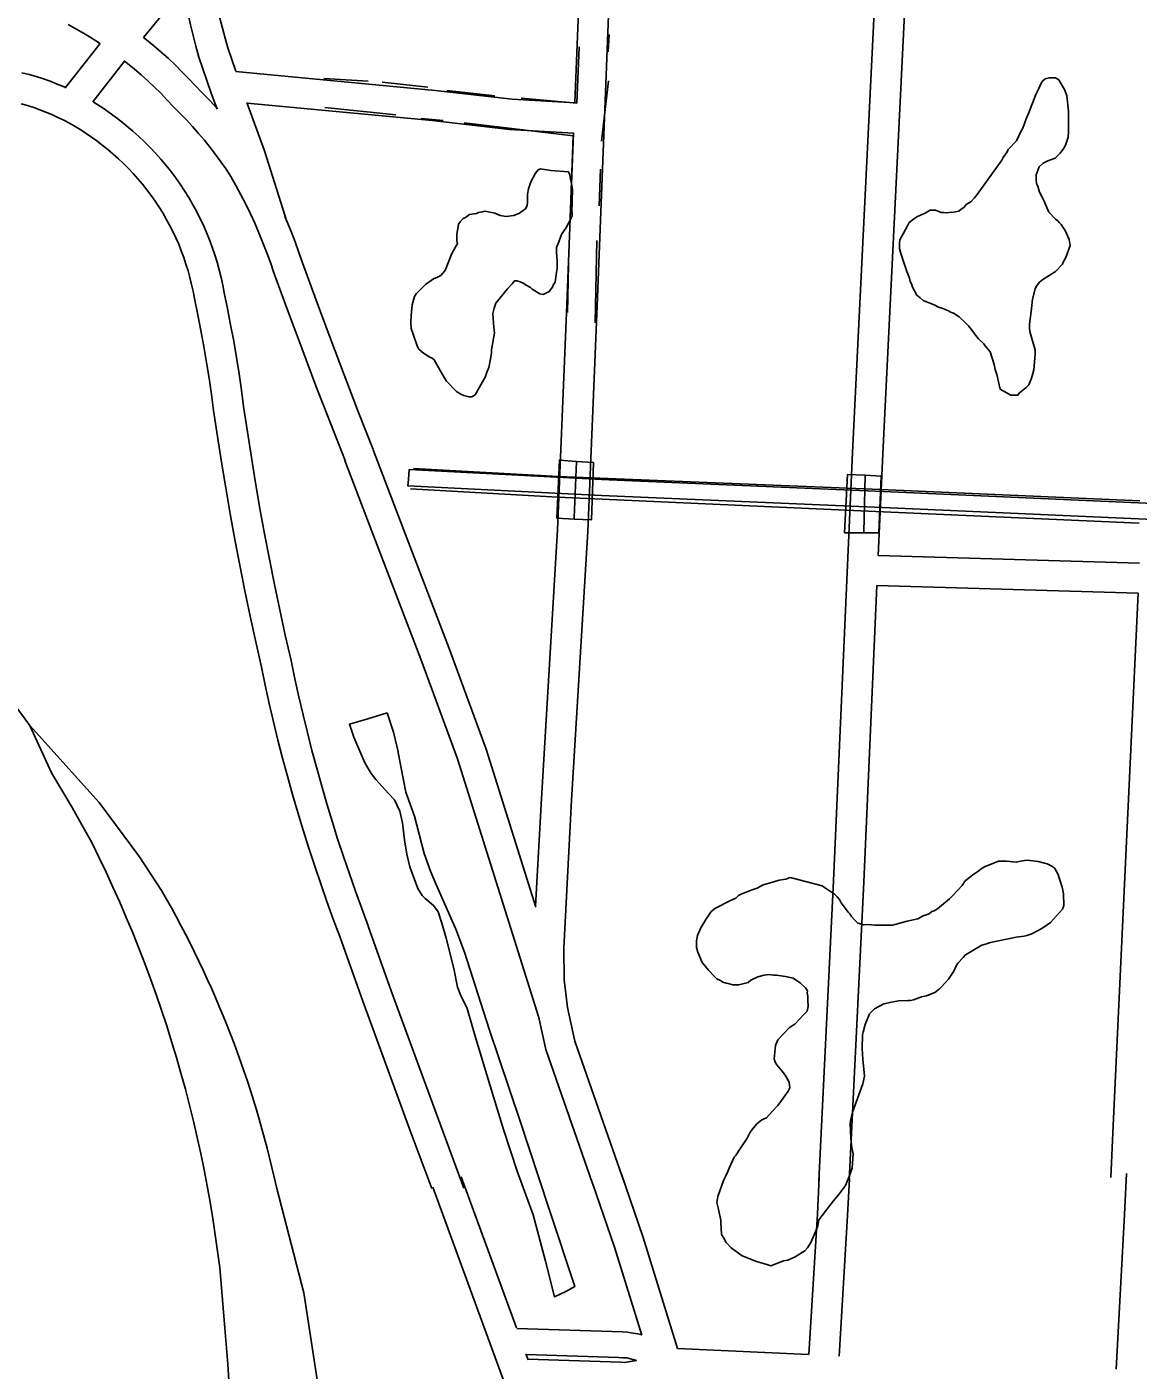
# Model space of a CAD drawing. Extents: x 3677843 to 3715951, y 511991 to 537744.
# Drawn here: x 3691160 to 3692261, y 523897 to 525227 of the extents above; entities that cross this region are included whole.
import ezdxf

# ---------------------------------------------------------------- set-up
doc = ezdxf.new("R2010")
doc.units = 0
for name, color, linetype in [('V-BRDG-OTLN', 7, 'Continuous'), ('V-ROAD-CNTR', 7, 'Continuous'), ('V-RRAP-FSHR', 7, 'Continuous'), ('V-SITE-VEGE', 7, 'Continuous'), ('V-TOPO-SHOR', 7, 'Continuous')]:
    doc.layers.add(name, color=color, linetype=linetype)

msp = doc.modelspace()

# ---------------------------------------------------------------- linework, layer by layer
at = {"layer": 'V-BRDG-OTLN'}
for points in [[(3691685.4, 524740.3), (3691687.9, 524797.9), (3691705, 524796.6), (3691721.6, 524795.5), (3691719.6, 524738.7), (3691702.6, 524739.5)], [(3691970.5, 524725.9), (3691973.5, 524783.7), (3691991, 524782.9), (3692006.7, 524782.1), (3692004.5, 524725.9), (3691989.4, 524725.9)]]:
    msp.add_lwpolyline(points, close=True, dxfattribs=at)
for points in [[(3691705, 524796.6), (3691702.7, 524740.9), (3691702.6, 524739.5)], [(3691991, 524782.9), (3691989.5, 524726.7), (3691989.4, 524725.9)]]:
    msp.add_lwpolyline(points, dxfattribs=at)
at = {"layer": 'V-ROAD-CNTR'}
for p, q in [((3691232.8, 525210.5), (3691198.6, 525166.8)), ((3691257.1, 525192.9), (3691225.7, 525152.7)), ((3691805.1, 523918.2), (3691934.9, 523912.4))]:
    msp.add_line(p, q, dxfattribs=at)
for points in [[(3691752.3, 524082), (3691703.3, 524222.4), (3691696.1, 524255.7), (3691692.8, 524283.4), (3691692.2, 524315), (3691700, 524461.2), (3691716.2, 524727.3), (3691725.3, 524950.8), (3691739.7, 525314.8), (3691751.1, 525501)], [(3691703.2, 525152), (3691709.7, 525316.3), (3691721.1, 525502.8)], [(3691945.1, 524084.3), (3691959.6, 524381.3), (3691978.3, 524805.5), (3692009.5, 525436.1)], [(3692003.8, 524703.6), (3692008.3, 524804.1), (3692039.5, 525434.4)], [(3691338.3, 525337.7), (3691338.7, 525327.3), (3691339.3, 525317), (3691340.1, 525306.7), (3691341.1, 525296.5), (3691342.4, 525286.3), (3691343.8, 525276.1), (3691345.4, 525265.9), (3691347.3, 525255.8), (3691349.3, 525245.7), (3691351.6, 525235.6), (3691354, 525225.6), (3691356.6, 525215.7), (3691359.4, 525206), (3691367.2, 525183.1)], [(3691314.9, 525269.6), (3691313, 525266), (3691309.4, 525259.9), (3691305.7, 525253.9), (3691301.5, 525247.6), (3691275.9, 525216.4)], [(3691314.6, 525269), (3691315.9, 525260.8), (3691317.8, 525250.1), (3691320, 525239.4), (3691322.3, 525228.8), (3691324.9, 525218.2), (3691327.7, 525207.7), (3691330.8, 525197), (3691342.7, 525162.1), (3691348.8, 525145.3)], [(3691201.1, 525229.2), (3691208.7, 525225.1), (3691216.3, 525220.7), (3691223.9, 525216.2), (3691231.4, 525211.4), (3691232.5, 525210.6)], [(3691275.7, 525216.5), (3691278.7, 525214.1), (3691286.1, 525208.1), (3691293.4, 525201.9), (3691300.5, 525195.5), (3691307.4, 525188.9), (3691314.2, 525182.2), (3691320.9, 525175.3), (3691327, 525168.7), (3691333.4, 525162.3), (3691340.2, 525155.4), (3691346.7, 525148.3), (3691349, 525145.7)], [(3691256.8, 525193.2), (3691260, 525190.7), (3691266.9, 525185.1), (3691273.6, 525179.3), (3691280.2, 525173.4), (3691286.6, 525167.3), (3691292.9, 525161.1), (3691299, 525154.7), (3691305.4, 525147.8), (3691312.1, 525141.2), (3691318.4, 525134.7), (3691324.5, 525128.1), (3691330.4, 525121.4), (3691336.2, 525114.6), (3691341.8, 525107.6), (3691347.2, 525100.5), (3691352.5, 525093.2), (3691357.6, 525085.9), (3691362.4, 525078.7), (3691367.4, 525069.9), (3691372.3, 525060.7), (3691377.1, 525051.4), (3691381.7, 525041.9), (3691386.1, 525032.4), (3691390.2, 525022.8), (3691394.2, 525013.1), (3691398, 525003.3), (3691401.6, 524993.5), (3691405.1, 524983.3), (3691418.8, 524945.8), (3691432.6, 524908.6), (3691446.7, 524871.4), (3691461, 524834.4), (3691475.5, 524797.4)], [(3691198.8, 525166.7), (3691197.1, 525167.5), (3691190.4, 525170.3), (3691183.5, 525173), (3691176.6, 525175.4), (3691169.6, 525177.6), (3691162.5, 525179.7), (3691155.4, 525181.5)], [(3691367.4, 525182.6), (3691564.8, 525163.9), (3691641, 525155.3), (3691703.7, 525151.7)], [(3691470.5, 524326.1), (3691463.9, 524343.4), (3691457.6, 524360.8), (3691451.4, 524378.3), (3691445.5, 524395.9), (3691439.7, 524413.6), (3691434.1, 524431.3), (3691428.7, 524449.1), (3691423.5, 524466.9), (3691418.5, 524484.8), (3691413.7, 524502.7), (3691409.1, 524520.7), (3691404.7, 524538.8), (3691400.5, 524556.9), (3691396.5, 524575), (3691392.7, 524593), (3691387, 524618), (3691381.5, 524643.3), (3691376.2, 524668.6), (3691371.2, 524694), (3691366.3, 524719.3), (3691361.7, 524744.8), (3691357.3, 524770.3), (3691353.1, 524795.8), (3691349.1, 524821.3), (3691345.3, 524847), (3691343.2, 524863), (3691340.9, 524878.9), (3691338.4, 524894.7), (3691335.7, 524910.5), (3691332.8, 524926.2), (3691329.7, 524941.9), (3691326.3, 524957.9), (3691325, 524965.1), (3691323.5, 524971.9), (3691321.8, 524978.7), (3691320, 524985.4), (3691317.9, 524992), (3691315.7, 524998.6), (3691313.3, 525005.1), (3691310.7, 525011.6), (3691307.9, 525018), (3691304.9, 525024.3), (3691301.7, 525030.5), (3691298.4, 525036.6), (3691294.9, 525042.6), (3691291.2, 525048.5), (3691287.4, 525054.3), (3691283.3, 525060), (3691279.2, 525065.6), (3691274.8, 525071), (3691270.3, 525076.4), (3691265.7, 525081.6), (3691260.9, 525086.6), (3691256, 525091.5), (3691250.9, 525096.3), (3691245.7, 525100.9), (3691240.4, 525105.4), (3691234.8, 525109.8), (3691229.6, 525113.9), (3691224.4, 525117.7), (3691219.1, 525121.4), (3691213.6, 525124.9), (3691208.1, 525128.2), (3691202.5, 525131.4), (3691196.8, 525134.4), (3691191, 525137.3), (3691185.1, 525140), (3691179.1, 525142.5), (3691173.1, 525144.8), (3691167, 525147), (3691160.8, 525148.9), (3691154.6, 525150.7)], [(3691498.5, 524336.6), (3691492.1, 524353.8), (3691485.8, 524370.9), (3691479.8, 524388.1), (3691473.9, 524405.4), (3691468.2, 524422.8), (3691462.8, 524440.2), (3691457.5, 524457.6), (3691452.4, 524475.1), (3691447.5, 524492.7), (3691442.7, 524510.3), (3691438.2, 524528), (3691433.9, 524545.7), (3691429.8, 524563.5), (3691425.8, 524581.3), (3691422, 524599.4), (3691416.3, 524624.5), (3691410.9, 524649.5), (3691405.6, 524674.6), (3691400.6, 524699.7), (3691395.8, 524724.9), (3691391.2, 524750), (3691386.8, 524775.3), (3691382.7, 524800.5), (3691378.8, 524825.8), (3691375, 524851.1), (3691372.9, 524867.2), (3691370.6, 524883.4), (3691368, 524899.6), (3691365.2, 524915.7), (3691362.2, 524931.8), (3691359.1, 524947.9), (3691355.7, 524963.7), (3691354.4, 524971), (3691352.7, 524978.6), (3691350.9, 524986.2), (3691348.8, 524993.8), (3691346.5, 525001.3), (3691344, 525008.7), (3691341.2, 525016), (3691338.3, 525023.3), (3691335.2, 525030.4), (3691331.8, 525037.5), (3691328.3, 525044.5), (3691324.5, 525051.3), (3691320.6, 525058.1), (3691316.4, 525064.7), (3691312.1, 525071.3), (3691307.6, 525077.7), (3691302.9, 525083.9), (3691298, 525090), (3691293, 525096), (3691287.8, 525101.9), (3691282.4, 525107.5), (3691276.9, 525113.1), (3691271.2, 525118.4), (3691265.3, 525123.6), (3691259.4, 525128.7), (3691253.3, 525133.4), (3691247.7, 525137.8), (3691241.8, 525142.2), (3691235.7, 525146.3), (3691229.5, 525150.3), (3691225.9, 525152.6)], [(3691378.3, 525151.9), (3691395.7, 525104.2), (3691417.9, 525034.1)], [(3691378.5, 525151.4), (3691561.7, 525134.1), (3691638.4, 525125.4), (3691702, 525121.8)], [(3691664.4, 524356.3), (3691670.1, 524462.9), (3691686.2, 524728.8), (3691695.3, 524952), (3691702, 525121.9)], [(3691415.9, 525039.1), (3691417.9, 525034.5), (3691422.1, 525024.2), (3691426.1, 525013.9), (3691429.9, 525003.4), (3691433.4, 524993.2), (3691446.9, 524956.2), (3691460.7, 524919.1), (3691474.7, 524882.2), (3691489, 524845.2), (3691503.4, 524808.4)], [(3691389.3, 525025.2), (3691389.3, 525025.1)], [(3691664.6, 524355.1), (3691615.4, 524511.8), (3691578.7, 524611.4), (3691538, 524717.3), (3691503.5, 524808.2)], [(3691667.1, 524246.9), (3691587, 524502.1), (3691550.7, 524600.9), (3691509.9, 524706.6), (3691475.4, 524797.6)], [(3692003.8, 524703.6), (3692262.6, 524696)], [(3691975.2, 524084.6), (3691989.6, 524379.9), (3692002.5, 524673.6)], [(3692002.5, 524673.6), (3692261.3, 524666)], [(3692234.2, 524087.6), (3692236.8, 524138.9), (3692261.3, 524666)], [(3691163.3, 524535.1), (3691080.9, 524646.4)], [(3691293.7, 524371.8), (3691272, 524405.2), (3691231.9, 524458.8), (3691163.3, 524535.1)], [(3691163.3, 524535.1), (3691184.8, 524488.3), (3691195, 524471.2), (3691205, 524454), (3691214.8, 524436.7), (3691224.5, 524419.2), (3691231.7, 524404.6), (3691238.8, 524389.8), (3691245.6, 524375), (3691252.3, 524360), (3691258.8, 524345), (3691265.1, 524329.9), (3691271.2, 524314.7), (3691277.1, 524299.4), (3691282.8, 524284.1), (3691288.3, 524268.7), (3691293.6, 524253.2), (3691298.8, 524237.7), (3691303.7, 524222.1), (3691308.4, 524206.4), (3691312.9, 524190.7), (3691317.3, 524174.9), (3691321.4, 524159.1), (3691325.3, 524143.2), (3691329, 524127.2), (3691332.5, 524111.3), (3691335.8, 524095.2), (3691338.9, 524079.2), (3691341.8, 524063.1), (3691344.5, 524046.9), (3691347, 524030.8), (3691349.3, 524014.6), (3691351.4, 523998.3), (3691354.2, 523966.4), (3691356.9, 523934.5), (3691359.3, 523902.5), (3691361.5, 523870.5)], [(3691498.6, 524336.4), (3691521.3, 524272.4), (3691568, 524145.1), (3691593.4, 524076.9)], [(3691470.4, 524326.3), (3691493.1, 524262.2), (3691539.8, 524134.7), (3691561.5, 524076.6)], [(3691720.6, 524081.7), (3691674.4, 524214.3), (3691667.2, 524247.2)], [(3691590.6, 524088.1), (3691645.4, 523938.5)], [(3691769.5, 523931.5), (3691742.4, 524018.6), (3691720.6, 524082)], [(3691805.1, 523918.2), (3691770.9, 524028), (3691749, 524091.7)], [(3691945.4, 524087.6), (3691943.6, 524051.6), (3691935.2, 523912.3)], [(3691975.3, 524086.1), (3691973.5, 524049.9), (3691965.2, 523910.5)], [(3692250, 524091.6), (3692248, 524051), (3692239.6, 523897.6)], [(3691484.2, 523289.1), (3691469.1, 523568.2), (3691450.8, 523868), (3691434.7, 523973.2), (3691407.5, 524078.1)], [(3691562.4, 524077.8), (3691682.4, 523750.4), (3691807.9, 523383.4), (3691987.7, 522855), (3692028.2, 522735.6), (3692038, 522713.8)], [(3691645.6, 523938), (3691750.5, 523934.6), (3691755.5, 523934.2), (3691760.6, 523933.5), (3691765.7, 523932.6), (3691769.5, 523931.7)], [(3691654.8, 523912.9), (3691656.9, 523907.1)], [(3691656.7, 523907.6), (3691748.9, 523904.6), (3691752.5, 523904.3), (3691764.3, 523906.2), (3691754.6, 523908.9), (3691750.9, 523909), (3691746.6, 523909.2), (3691655, 523912.2)]]:
    msp.add_lwpolyline(points, dxfattribs=at)
msp.add_arc((3690407.6, 523859.4), 1023.6, 12.3359, 30.0399, dxfattribs=at)
at = {"layer": 'V-RRAP-FSHR'}
for p, q in [((3691687.2, 524781.8), (3691543.4, 524789.6)), ((3691687.2, 524781.8), (3692006.1, 524768.9)), ((3691540.3, 524769.6), (3691686.3, 524761.2)), ((3691971.7, 524748.3), (3691686.3, 524761.2)), ((3692263.2, 524757.6), (3692006.1, 524768.9)), ((3691971.7, 524748.3), (3692262.3, 524735.5))]:
    msp.add_line(p, q, dxfattribs=at)
at = {"layer": 'V-SITE-VEGE'}
for points in [[(3692126.2, 525094.9), (3692127.8, 525097.7), (3692131.6, 525103.2), (3692132.7, 525105.4), (3692140.8, 525114.1), (3692145.6, 525124), (3692147.2, 525126.7), (3692148.8, 525131.1), (3692150.4, 525136), (3692152.6, 525141), (3692160, 525160.1), (3692162.7, 525165.1), (3692165.4, 525171.1), (3692166.5, 525173.3), (3692169.2, 525175.5), (3692173.5, 525176.6), (3692179.5, 525176.6), (3692182.8, 525174.5), (3692188.9, 525164.2), (3692190.6, 525158.7), (3692192.4, 525143.5), (3692192.5, 525122.8), (3692192, 525117.8), (3692189.4, 525109.6), (3692187.8, 525106.9)], [(3692187.8, 525106.9), (3692184, 525102), (3692179.1, 525097), (3692172, 525094.2), (3692167.2, 525092), (3692163.4, 525088.2), (3692160.2, 525080.5), (3692160.2, 525075.6), (3692160.8, 525071.8), (3692161.9, 525069.1), (3692163.6, 525063.1), (3692166.3, 525058.2), (3692168, 525054.9), (3692170.8, 525047.9), (3692173, 525043.5), (3692179.6, 525036.5), (3692181.8, 525034.9), (3692183.5, 525032.7), (3692185.1, 525031.1), (3692187.9, 525027.3), (3692189, 525025.1), (3692192.9, 525016.4), (3692194, 525010.4), (3692189.7, 524998.4), (3692187.1, 524994), (3692186.5, 524991.8), (3692179.5, 524984.7), (3692167, 524976.9), (3692163.8, 524974.2), (3692160.5, 524969.8), (3692159.5, 524967.6), (3692156.8, 524957.2), (3692155.8, 524947.9), (3692155.3, 524945.2), (3692153.7, 524932.6), (3692153.8, 524928.3), (3692154.4, 524923.9), (3692159.4, 524907), (3692159.4, 524902.7), (3692157.9, 524887.4), (3692156.9, 524883.6), (3692155.8, 524879.2), (3692153.1, 524872.6), (3692150.4, 524869.9), (3692143.9, 524864.4), (3692142.3, 524862.2), (3692135.2, 524862.1), (3692124.8, 524868), (3692121.4, 524882.7), (3692119.7, 524887.6), (3692118.6, 524892.5), (3692114.7, 524905), (3692109.7, 524911), (3692108.6, 524913.2), (3692103.1, 524918), (3692099.3, 524922.9), (3692097.1, 524926.2), (3692093.2, 524931), (3692090.5, 524933.7), (3692083.9, 524939.7), (3692078.4, 524943.5), (3692075.6, 524944.5), (3692073.5, 524945.6), (3692066.9, 524948.3), (3692063.6, 524949.3), (3692059.2, 524951.5), (3692048.3, 524955.8), (3692045.5, 524958.5), (3692042.2, 524961.2), (3692037.8, 524969.3), (3692036.7, 524972.6), (3692035.6, 524974.7), (3692035, 524978), (3692033.3, 524982.4), (3692032.2, 524984.5), (3692026.1, 525002.5), (3692024.9, 525007.4), (3692024.9, 525012.8), (3692025.4, 525016.1), (3692028.6, 525022.1), (3692032.9, 525029.8), (3692034.6, 525033.1), (3692040, 525037.5), (3692042.7, 525039.2), (3692050.3, 525042.5), (3692053, 525044.2), (3692055.2, 525045.3), (3692060.6, 525045.3), (3692066.1, 525043.2), (3692068.8, 525043.2), (3692071.6, 525042.7), (3692074.3, 525043.2), (3692078.7, 525043.3), (3692083.6, 525044.4), (3692085.7, 525046.1), (3692089, 525048.3), (3692091.1, 525051), (3692095.5, 525053.8), (3692099.3, 525057.6), (3692102, 525060.9), (3692126.2, 525094.9)], [(3691679.6, 525084.7), (3691697.1, 525083.2), (3691698.2, 525080.5), (3691698.8, 525075.6), (3691699.9, 525071.8), (3691701, 525065.8), (3691700.6, 525054.9), (3691700.6, 525051.1), (3691700.1, 525045.6), (3691700.7, 525040.2), (3691699.1, 525036.3), (3691694.2, 525027.6), (3691690.5, 525022.1), (3691688.9, 525018.8), (3691687.3, 525013.9), (3691685.1, 525008.4), (3691685.2, 525003.5), (3691685.8, 524994.8), (3691685.8, 524987.7), (3691684.8, 524981.7), (3691683.8, 524974), (3691682.2, 524971.8), (3691681.1, 524969.1), (3691677.9, 524964.7), (3691671.9, 524961.9), (3691668.6, 524962.4), (3691660.9, 524967.3), (3691659.3, 524968.9), (3691654.9, 524971.1), (3691652.7, 524972.7), (3691648.9, 524974.3), (3691645.6, 524975.3), (3691643.4, 524975.3), (3691641.2, 524972.6), (3691636.4, 524967.6), (3691625, 524953.4), (3691623.4, 524948.4), (3691621.9, 524943), (3691623.1, 524929.3), (3691623.6, 524923.9), (3691620.5, 524907), (3691620.5, 524904.2), (3691620, 524899.9), (3691617.9, 524889.5), (3691615.8, 524884), (3691614.7, 524880.7), (3691604.5, 524862.6), (3691601.3, 524860.4), (3691598.5, 524860.4), (3691593.1, 524862), (3691590.3, 524863.1), (3691585.9, 524865.8), (3691576, 524876), (3691573.3, 524880.4), (3691571.1, 524884.2), (3691563.9, 524897.2), (3691561.7, 524898.8), (3691559.5, 524899.9), (3691553.4, 524903.7), (3691549.1, 524907.5), (3691547.4, 524910.2), (3691542.9, 524922.7), (3691541.2, 524928.1), (3691540.7, 524934.1), (3691541.1, 524940.7), (3691542.1, 524951.6), (3691544.3, 524959.8), (3691545.9, 524962.5), (3691555.1, 524971.9), (3691563.2, 524977.4), (3691567, 524979.1), (3691570.3, 524980.7), (3691572.4, 524982.9), (3691574.6, 524985.7), (3691581.5, 525002.6), (3691586.9, 525012.5), (3691586.3, 525015.2), (3691586.3, 525021.2), (3691587.8, 525031.6), (3691589.5, 525033.8), (3691592.7, 525037.1), (3691594.9, 525038.2), (3691598.7, 525041), (3691605.8, 525042.1), (3691607.9, 525043.2), (3691611.7, 525043.8), (3691613.9, 525044.4), (3691623.8, 525042.3), (3691629.2, 525040.1), (3691635.2, 525039.1), (3691642.9, 525040.2), (3691648.3, 525042.5), (3691654.8, 525046.9), (3691655.9, 525050.2), (3691656.4, 525052.9), (3691656.3, 525061.1), (3691657.4, 525066.5), (3691659.5, 525073.6), (3691664.3, 525081.9)], [(3691664.3, 525081.9), (3691667, 525085.2), (3691669.2, 525086.3), (3691679.6, 525084.7)], [(3691916.6, 524384.7), (3691948.3, 524376.2), (3691950.5, 524374.6), (3691960.4, 524368.1), (3691963.1, 524365.4), (3691965.4, 524362.7), (3691967, 524359.5), (3691974.2, 524350.2), (3691975.8, 524348.6), (3691977.5, 524345.9), (3691980.2, 524342.7), (3691983.5, 524339.4), (3691989.6, 524337.8), (3691993.9, 524337.9), (3692000.5, 524337.4), (3692017.9, 524337.5), (3692032.6, 524341.5), (3692043, 524343.7), (3692048.4, 524346.5), (3692054.4, 524348.7), (3692057.1, 524350.9), (3692059.3, 524351.5), (3692062.5, 524353.7), (3692074.4, 524363.6), (3692077.7, 524366.9), (3692086.9, 524376.8), (3692090.1, 524381.2), (3692094.4, 524384.5), (3692097.7, 524387.3), (3692102.6, 524390.6), (3692106.9, 524393.9), (3692109.1, 524395), (3692123.2, 524400.6), (3692130.9, 524400.6), (3692140.7, 524399.6), (3692145, 524400.7), (3692151.6, 524401.9), (3692162.5, 524400.3), (3692168.5, 524398.8), (3692171.2, 524398.2), (3692176.7, 524395.6), (3692178.9, 524393.4), (3692182.2, 524387.4), (3692182.8, 524385.2), (3692186.2, 524374.9), (3692187.3, 524368.4), (3692187.9, 524356.9), (3692186.3, 524353.1), (3692183.6, 524349.8), (3692174.4, 524339.9), (3692167.9, 524335.5), (3692165.2, 524333.8), (3692156, 524328.8), (3692151.1, 524327.2), (3692148.4, 524326.6), (3692140.7, 524325.4), (3692115.1, 524320.3), (3692110.3, 524318.6), (3692106.4, 524317.5), (3692090.2, 524308.1), (3692088, 524305.4), (3692082.6, 524299.9), (3692081, 524297.1), (3692078.8, 524291.7), (3692073.5, 524284), (3692069.7, 524280.1), (3692066.4, 524276.3), (3692064.3, 524274.1), (3692059.9, 524270.8), (3692053.9, 524268.5), (3692051.8, 524267.4), (3692046.9, 524266.3), (3692038.7, 524263.5), (3692036, 524262.9), (3692033.3, 524262.9), (3692024, 524262.3), (3692016.9, 524261.1), (3692009.3, 524259.4), (3692000.1, 524254.5), (3691995.2, 524249.5), (3691990.9, 524239.1), (3691988.8, 524231.5), (3691988.3, 524228.7), (3691987.8, 524215.1), (3691988.5, 524204.7), (3691990.2, 524187.8), (3691988.7, 524180.2), (3691986, 524173.1), (3691978.5, 524152.3), (3691976.4, 524143.5), (3691975.9, 524140.8), (3691976.6, 524126.1), (3691977.7, 524116.8), (3691978.9, 524110.8), (3691977.9, 524096.6), (3691975.2, 524088.4), (3691972.6, 524083), (3691971.5, 524079.7), (3691964.5, 524070.4), (3691960.7, 524066), (3691955.8, 524059.9)], [(3691955.8, 524059.9), (3691945.1, 524045.7), (3691944, 524039.6), (3691942.9, 524036.9), (3691937.1, 524023.2), (3691933.8, 524017.7), (3691931.1, 524015), (3691921.4, 524008.9), (3691914.3, 524005.6), (3691909.9, 524005), (3691897.4, 524000), (3691892.5, 524001.6), (3691883.2, 524004.2), (3691869, 524010.1), (3691858, 524017.7), (3691853.1, 524023.1), (3691850.8, 524027.4), (3691848.6, 524031.2), (3691848, 524043.2), (3691848, 524045.4), (3691847.4, 524048.1), (3691845.1, 524057.4), (3691844, 524062.8), (3691845, 524068.8), (3691850.4, 524084.7), (3691852.5, 524088.5), (3691854.7, 524093.4), (3691856.3, 524096.7), (3691861.1, 524107.7), (3691862.7, 524109.3), (3691865.4, 524113.7), (3691874, 524126.3), (3691876.7, 524131.8), (3691878.9, 524135.1), (3691883.7, 524140.6), (3691888.6, 524144.5), (3691893, 524146.7), (3691898.9, 524152.7), (3691904.3, 524158.8), (3691908.1, 524163.7), (3691914.6, 524173), (3691916.2, 524176.3), (3691915.6, 524181.8), (3691912.2, 524187.7), (3691910, 524191), (3691903.4, 524199.1), (3691901.8, 524201.8), (3691900.7, 524205.1), (3691902.2, 524218.2), (3691904.3, 524223.7), (3691915.7, 524235.8), (3691921.6, 524239.6), (3691930.3, 524249), (3691933.5, 524252.3), (3691934.6, 524256.7), (3691934, 524263.2), (3691934, 524267), (3691933.4, 524270.3), (3691933.9, 524272.5), (3691931.7, 524275.2), (3691926.8, 524280), (3691919.6, 524284.9), (3691912, 524286.5), (3691905.4, 524287.5), (3691903.2, 524288), (3691900, 524288), (3691895.6, 524288.5), (3691890.7, 524287.9), (3691884.7, 524286.2), (3691877.6, 524282.9), (3691874.9, 524280.7), (3691868.4, 524279), (3691865.7, 524278.4), (3691859.7, 524278.4), (3691855.3, 524279.5), (3691853.1, 524280), (3691849.8, 524281), (3691847.6, 524282.7), (3691843.8, 524284.3), (3691841.6, 524286.4), (3691835.6, 524292.9), (3691829.5, 524300.5), (3691825.1, 524310.8), (3691823.9, 524315.2), (3691823.9, 524321.7), (3691824.9, 524327.2), (3691828.1, 524334.9), (3691833, 524343.1), (3691838.4, 524350.8), (3691842.7, 524354.1), (3691857.4, 524361.8), (3691862.8, 524364.1), (3691865.5, 524366.8), (3691868.8, 524368.5), (3691879.1, 524372.4), (3691884, 524374.1), (3691890, 524377.4), (3691900.3, 524380.2), (3691905.7, 524381.9), (3691912.3, 524383), (3691916.6, 524384.7)]]:
    msp.add_lwpolyline(points, dxfattribs=at)
at = {"layer": 'V-TOPO-SHOR'}
for p, q in [((3691737.4, 525219.4), (3691736.3, 525202.3)), ((3691707.6, 525207.2), (3691705.1, 525151.2)), ((3691454.5, 525175.7), (3691498.5, 525173)), ((3691512.2, 525172.3), (3691557.5, 525167.1)), ((3691736.5, 525173.6), (3691729.7, 525113.8)), ((3691576.4, 525163.8), (3691623.8, 525158.7)), ((3691455.6, 525147.1), (3691525.7, 525139.9)), ((3691649.9, 525156.3), (3691705.1, 525151.2)), ((3691550.9, 525136.3), (3691572.8, 525134.3)), ((3691593.7, 525131.9), (3691701.5, 525119.1)), ((3691701.5, 525119.1), (3691698.4, 525028.5)), ((3691728.7, 525086), (3691727.2, 525049.7)), ((3691725, 525015.5), (3691723.5, 524933.8)), ((3691696.9, 524991.3), (3691696, 524943.9)), ((3691729.6, 524778.6), (3692016.5, 524766.6)), ((3692015.6, 524750.6), (3691729.7, 524762.9)), ((3692016.5, 524766.6), (3692304.1, 524753.8)), ((3692305.4, 524737.8), (3692015.6, 524750.6))]:
    msp.add_line(p, q, dxfattribs=at)
for points in [[(3691729.7, 524762.9), (3691537.8, 524772.4), (3691538.4, 524778.8), (3691539.1, 524788.6), (3691729.6, 524778.6)], [(3691517.3, 524547.8), (3691523.4, 524528.5), (3691527.5, 524511.9), (3691531.1, 524493), (3691535.8, 524469.1), (3691544.2, 524445.2), (3691553.9, 524408.5), (3691560.2, 524391), (3691565.5, 524378.3), (3691571.8, 524364), (3691585.4, 524333.3), (3691594, 524310.6), (3691618.3, 524234.4), (3691648.6, 524144.4), (3691677.6, 524057), (3691703.2, 523979.5), (3691694.3, 523974.6), (3691683.1, 523969.2), (3691674.1, 524004.7), (3691662.1, 524050.7), (3691646.2, 524093.7), (3691632.5, 524134.9), (3691622.7, 524167.5), (3691605, 524225.3), (3691596.4, 524254.8), (3691593, 524262.5), (3691590.5, 524266.7), (3691587.1, 524276.1), (3691583.3, 524294.6), (3691575.7, 524324.5), (3691571.4, 524339.4), (3691567.7, 524350.6), (3691563.1, 524356.7), (3691555, 524363.8), (3691551.8, 524366.8), (3691547.8, 524373.8), (3691539.8, 524395), (3691536.9, 524407.8), (3691534.6, 524421.8), (3691532.5, 524438.7), (3691529.8, 524450.1), (3691524.5, 524461.6), (3691518.7, 524467.9), (3691506, 524481.6), (3691501.4, 524487.6), (3691495.3, 524498.1), (3691484.3, 524523.4), (3691479.8, 524536.5), (3691498.1, 524541.7), (3691517.3, 524547.8)]]:
    msp.add_lwpolyline(points, dxfattribs=at)

doc.saveas('drawing.dxf')
